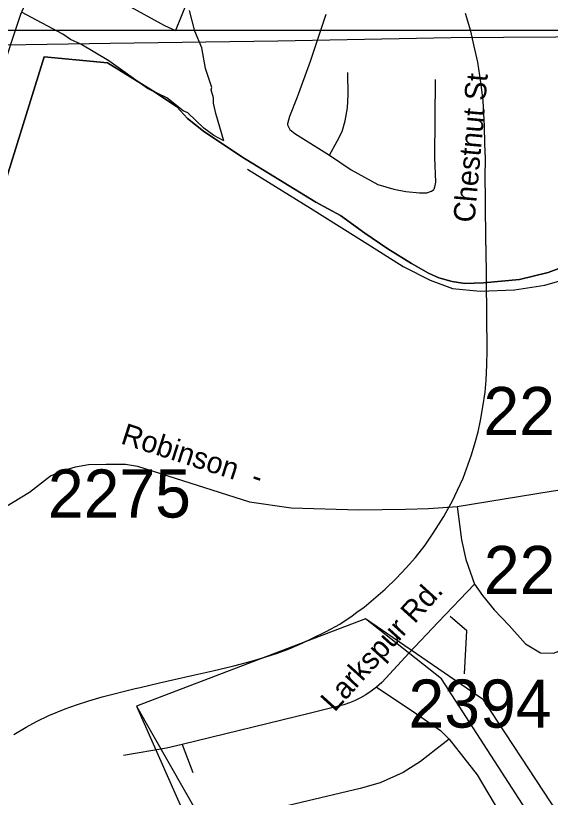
# Model space of a CAD drawing. Extents: x 1268485 to 1426702, y 514839 to 616766.
# Drawn here: x 1350167 to 1351809, y 570888 to 573287 of the extents above; entities that cross this region are included whole.
import ezdxf

# ---------------------------------------------------------------- set-up
doc = ezdxf.new("R2010")
doc.units = 0
for name, color, linetype in [('Old_Level_10', 7, 'Continuous'), ('Old_Level_11', 7, 'Continuous'), ('Old_Level_32', 7, 'Continuous'), ('Old_Level_35', 7, 'Continuous'), ('Old_Level_44', 7, 'Continuous'), ('Old_Level_48', 7, 'Continuous'), ('Old_Level_49', 7, 'Continuous'), ('Old_Level_56', 7, 'Continuous'), ('Old_Level_59', 7, 'Continuous'), ('Old_Level_62', 7, 'Continuous'), ('Old_Level_63', 7, 'Continuous'), ('Old_Level_8', 7, 'Continuous')]:
    doc.layers.add(name, color=color, linetype=linetype)

msp = doc.modelspace()

# ---------------------------------------------------------------- linework, layer by layer
at = {"layer": 'Old_Level_11'}
msp.add_lwpolyline([(1351545.979, 571267.09), (1351553.337, 571399.623), (1351501.831, 571443.8)], dxfattribs=at)
at = {"layer": 'Old_Level_32'}
for points in [[(1349805.277, 571868.388), (1349828.906, 571953.223), (1349867.625, 572194.974), (1349893.954, 572346.845), (1349924.929, 572456.873), (1349979.136, 572707.923), (1350116.976, 573093.797), (1350183.573, 573292.159), (1350341.173, 573647.147), (1350403.498, 573853.147), (1350423.632, 573901.188), (1350504.292, 574083.703), (1350564.372, 574256.87), (1350610.716, 574398.687), (1350675.979, 574605.489), (1350730.186, 574771.307), (1350804.826, 575054.759), (1350835.041, 575240.504), (1350863.646, 575356.317), (1350872.47, 575638.752), (1350924.341, 576435.855), (1350946.302, 576621.415), (1350958.892, 576837.45), (1350985.754, 577243.351)], [(1349778.408, 571681.261), (1349852.138, 571671.178), (1349892.405, 571672.728), (1349941.966, 571686.675), (1350025.599, 571717.669), (1350109.233, 571764.16), (1350209.902, 571824.598), (1350274.479, 571874.572), (1350312.841, 571891.609), (1350351.086, 571902.845), (1350391.251, 571910.039), (1350445.292, 571910.752), (1350504.167, 571911.38), (1350541.338, 571905.181), (1350885.164, 571795.154), (1351013.711, 571776.557), (1351221.246, 571770.358), (1351364.362, 571773.293), (1351434.947, 571774.765), (1351523.007, 571780.999)], [(1351523.007, 571780.999), (1351811.438, 571828.113), (1351981.147, 571853.769)], [(1351576.853, 571542.344), (1351600.955, 571508.391), (1351636.908, 571463.844), (1351683.134, 571415.872), (1351732.729, 571359.571), (1351779.051, 571331.622), (1351819.49, 571330.886), (1351851.842, 571343.389), (1351881.988, 571363.984), (1351909.192, 571391.934), (1351942.425, 571427.868), (1351948.897, 571446.361), (1351960.661, 571476.517), (1351975.367, 571533.886), (1351995.218, 571668.484), (1352015.806, 571822.941), (1352012.129, 571862.658)], [(1351523.007, 571780.999), (1351536.754, 571678.672), (1351549.546, 571618.386), (1351576.853, 571542.344)], [(1351576.853, 571542.344), (1351465.231, 571425.989), (1351375.661, 571332.263)]]:
    msp.add_lwpolyline(points, dxfattribs=at)
at = {"layer": 'Old_Level_35'}
msp.add_line((1350678.278, 571050.932), (1350711.497, 570964.963), dxfattribs=at)
for points in [[(1350266.124, 573448.862), (1350289.295, 573439.276), (1350476.712, 573338.441), (1350624.042, 573256.831), (1350657.773, 573241.811)], [(1350732.105, 573439.686), (1350728.106, 573424.922), (1350692.837, 573327.881), (1350657.773, 573241.811)], [(1351119.551, 573290.921), (1351071.773, 573146.667), (1351031.481, 573037.374), (1351008.515, 572977.806), (1351002.261, 572955.456), (1351002.466, 572951.918)], [(1351131.033, 572858.774), (1351155.025, 572901.732), (1351169.481, 572932.131), (1351179.426, 572964.17), (1351185.885, 573004.463), (1351188.756, 573044.038), (1351187.115, 573112.628)], [(1351455.118, 573091.2), (1351453.888, 572852.212), (1351456.861, 572776.445), (1351453.888, 572760.707), (1351451.017, 572753.684)], [(1351002.466, 572951.918), (1351009.233, 572937.924), (1351024.406, 572925.108), (1351131.033, 572858.774)], [(1351131.033, 572858.774), (1351197.47, 572813.765), (1351279.491, 572768.551), (1351328.601, 572754.812), (1351365.408, 572747.789), (1351407.239, 572743.739), (1351429.999, 572743.739), (1351444.045, 572748.456), (1351451.017, 572753.684)], [(1351375.661, 571332.263), (1351291.384, 571241.425), (1351274.98, 571226.559)], [(1351274.98, 571226.559), (1351259.396, 571214.461), (1351243.094, 571203.439), (1351225.973, 571193.699), (1351208.236, 571185.087), (1351192.036, 571178.269), (1351175.325, 571172.476), (1351158.408, 571167.812), (1351072.389, 571147.204), (1350678.278, 571050.932)], [(1351274.98, 571226.559), (1351384.58, 571153.868), (1351471.83, 571094.146), (1351498.897, 571067.234)], [(1351498.897, 571067.234), (1351457.271, 571035.501), (1351410.827, 570998.9), (1351357.103, 570964.707), (1351286.258, 570932.873), (1351225.152, 570915.803), (1350802.54, 570815.635)], [(1351498.897, 571067.234), (1351584.404, 570957.326), (1351652.788, 570842.496)], [(1350678.278, 571050.932), (1350630.091, 571039.192), (1350498.221, 571016.457)]]:
    msp.add_lwpolyline(points, dxfattribs=at)
at = {"layer": 'Old_Level_44'}
for points in [[(1351564.616, 573239.145), (1351548.417, 573293.33)], [(1350161.65, 571080.92), (1350199.994, 571103.579), (1350231.162, 571121.213), (1350269.61, 571139.258), (1350319.232, 571160.02), (1350353.578, 571172.271), (1350391.616, 571184.882), (1350433.139, 571197.082), (1350465.742, 571205.182), (1350505.83, 571215.64), (1350534.024, 571222.304), (1350549.301, 571225.995), (1350609.381, 571239.58), (1350654.082, 571250.396), (1350708.421, 571262.648), (1350772.5, 571276.643), (1350837.091, 571292.432), (1350891.738, 571306.427), (1350932.03, 571318.627), (1350970.888, 571330.828), (1351007.49, 571344.361), (1351047.27, 571361.124), (1351079.36, 571376.503), (1351120.473, 571397.265), (1351162.509, 571420.333), (1351200.546, 571445.605), (1351215.412, 571456.422), (1351237.045, 571472.262), (1351265.958, 571496.253), (1351301.637, 571527.37), (1351336.906, 571561.307), (1351366.228, 571592.935), (1351395.243, 571624.565), (1351424.976, 571662.5), (1351451.632, 571701.818), (1351481.98, 571750.21), (1351494.796, 571772.458), (1351508.124, 571795.834), (1351524.528, 571831.053), (1351541.138, 571867.705), (1351552.005, 571896.567), (1351566.872, 571939.063), (1351578.252, 571976.998), (1351587.274, 572010.421), (1351594.861, 572044.819), (1351602.141, 572086.803), (1351609.01, 572132.017), (1351612.086, 572168.209), (1351613.829, 572215.166), (1351614.854, 572260.38), (1351612.086, 572582.568), (1351611.676, 572582.979), (1351610.24, 572726.668), (1351609.01, 572791.311), (1351609.83, 572849.649), (1351608.497, 572892.505), (1351607.164, 572948.996), (1351605.421, 572986.521), (1351602.653, 573025.378), (1351597.629, 573067.875), (1351593.118, 573103.144), (1351586.352, 573144.257), (1351574.664, 573197.57), (1351564.616, 573239.145)]]:
    msp.add_lwpolyline(points, dxfattribs=at)
at = {"layer": 'Old_Level_48'}
for points in [[(1349447.584, 573599.715), (1349359.739, 573596.812), (1349487.587, 573264.717), (1349254.206, 573279.837), (1349972.893, 572257.327), (1350255.047, 573160.692), (1350449.056, 573142.488)], [(1350449.056, 573142.488), (1350588.626, 573056.225), (1350661.702, 573008.53), (1350694.779, 572971.848), (1350744.018, 572932.838), (1350862.289, 572854.019), (1351089.401, 572714.98), (1351164.401, 572673.45), (1351239.356, 572619.716), (1351310.431, 572572.062), (1351383.347, 572526.372), (1351434.787, 572497.323), (1351466.508, 572482.677), (1351508.306, 572471.63), (1351546.188, 572464.864), (1351604.27, 572467.497), (1351714.517, 572477.083), (1351803.004, 572499.113), (1351913.895, 572540.701)], [(1352763.81, 569260.126), (1351475.55, 571252.045), (1351241.322, 571436.171), (1350538.635, 571168.35), (1351124.207, 569845.984)]]:
    msp.add_lwpolyline(points, dxfattribs=at)
at = {"layer": 'Old_Level_49'}
for points in [[(1350449.056, 573142.488), (1350255.047, 573160.692), (1349972.893, 572257.327), (1349254.206, 573279.837), (1349610.856, 573239.558), (1349422.258, 573903.693), (1349060.15, 574069.727)], [(1351913.895, 572540.701), (1351803.004, 572499.113), (1351714.517, 572477.083), (1351604.27, 572467.497), (1351546.188, 572464.864), (1351508.306, 572471.63), (1351466.508, 572482.677), (1351434.787, 572497.323), (1351383.347, 572526.372), (1351310.431, 572572.062), (1351239.356, 572619.716), (1351164.401, 572673.45), (1351089.401, 572714.98), (1350862.289, 572854.019), (1350744.018, 572932.838), (1350694.779, 572971.848), (1350661.702, 573008.53), (1350588.626, 573056.225), (1350449.056, 573142.488)], [(1352891.813, 569229.524), (1351604.23, 571187.775), (1351241.322, 571436.171), (1350538.635, 571168.35), (1351320.962, 569796.386)]]:
    msp.add_lwpolyline(points, dxfattribs=at)
at = {"layer": 'Old_Level_56'}
msp.add_lwpolyline([(1347329.16, 573162.078), (1348404.217, 573178.449), (1348926.523, 573180.937), (1349453.031, 573193.347), (1349939.294, 573194.561), (1350457.72, 573203.131), (1350972.306, 573209.778), (1351504.775, 573220.066), (1351987.081, 573223.56), (1352415.423, 573230.143), (1352475.626, 573238.735), (1352913.768, 573235.115), (1352965.893, 573240.068), (1353464.358, 573251.041), (1353528.68, 573255.549), (1353838.815, 573254.706), (1353965.024, 573261.97), (1354475.611, 573278.702)], dxfattribs=at)
at = {"layer": 'Old_Level_59'}
msp.add_lwpolyline([(1350879.332, 572815.918), (1351072.389, 572696.423), (1351256.525, 572581.081), (1351357.001, 572517.259), (1351439.739, 572475.634), (1351508.534, 572450.105), (1351593.323, 572441.493), (1351699.335, 572445.747), (1351792.326, 572460.101), (1351895.673, 572489.372)], dxfattribs=at)
at = {"layer": 'Old_Level_62'}
for points in [[(1350806.539, 572902.603), (1350776.293, 572918.956), (1350744.818, 572941.717), (1350696.015, 572988.93), (1350682.174, 572995.287), (1350631.116, 573034.554), (1350571.754, 573064.031), (1350453.849, 573148.973), (1350367.009, 573199.108), (1350335.431, 573213.924), (1350311.748, 573230.481), (1350185.436, 573297.636)], [(1350806.539, 572902.603), (1350781.932, 572986.777), (1350774.653, 573018.97), (1350775.063, 573034.964), (1350767.681, 573059.16), (1350769.834, 573067.106), (1350749.944, 573124.674), (1350738.769, 573187.882), (1350717.341, 573239.709), (1350701.552, 573302.762)]]:
    msp.add_lwpolyline(points, dxfattribs=at)
at = {"layer": 'Old_Level_63'}
msp.add_lwpolyline([(1305516.95, 558564.883), (1305516.95, 529802.059), (1368033.021, 529802.059), (1368033.021, 573241.255), (1305516.95, 573241.255), (1305516.95, 558564.883)], dxfattribs=at)

# ---------------------------------------------------------------- texts
at = {"layer": 'Old_Level_10'}
msp.add_text('Chestnut St', height=65.61666, rotation=84.837217, dxfattribs=at).set_placement((1351576.124, 572650.204))
at = {"layer": 'Old_Level_11'}
for s, rotation, p in [('Robinson  -', 342.254803, (1350486.878, 571975.006)), ('Larkspur Rd.', 47.828203, (1351146.524, 571147.915))]:
    msp.add_text(s, height=65.61666, rotation=rotation, dxfattribs=at).set_placement(p)
at = {"layer": 'Old_Level_8'}
for s, p in [('2276', (1351603.94, 572000.077)), ('2275', (1350266.184, 571747.033)), ('2276', (1351605.163, 571512.422)), ('2394', (1351373.689, 571102.437))]:
    msp.add_text(s, height=147.6375, dxfattribs=at).set_placement(p)

doc.saveas('drawing.dxf')
